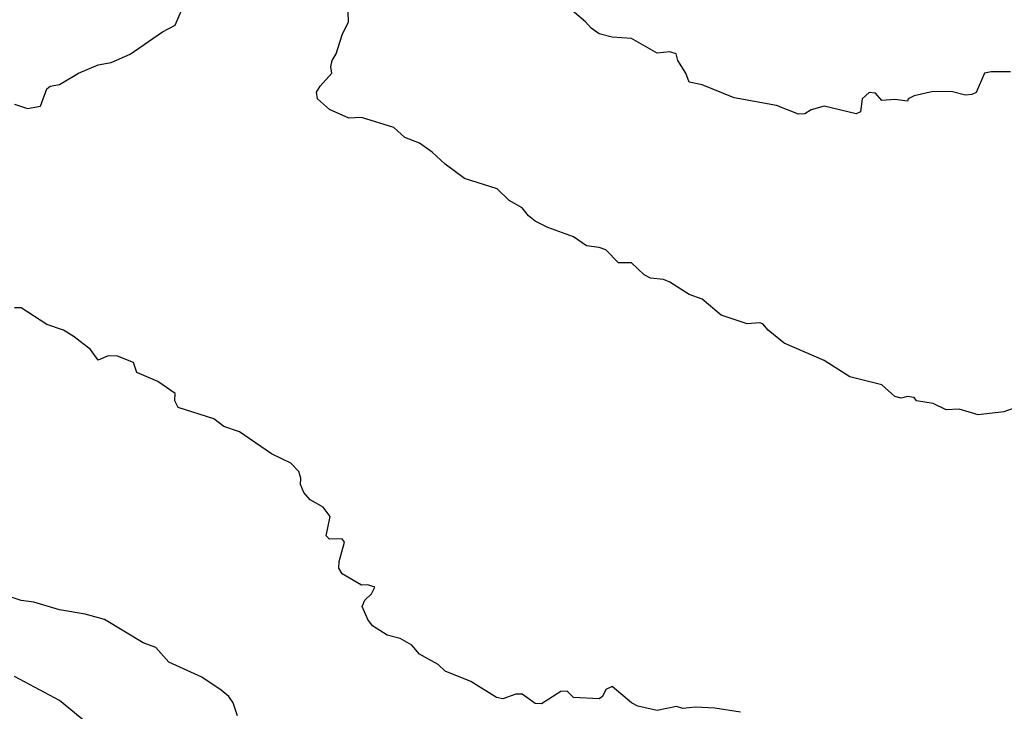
# Model space of a CAD drawing. Header units: metres. Extents: x -51132 to -49532, y -231222 to -229437.
# Tile 464 of 656: x -49963 to -49886, y -230353 to -230299. Entities that reach past the tile are written whole.
import ezdxf

# ---------------------------------------------------------------- set-up
doc = ezdxf.new("R2010")
doc.units = ezdxf.units.M
for name, color, linetype in [('CONTOUR_HALF', 8, 'Continuous'), ('CONTOUR_INDEX', 1, 'Continuous'), ('CONTOUR_INTER', 3, 'Continuous')]:
    doc.layers.add(name, color=color, linetype=linetype)

msp = doc.modelspace()

# ---------------------------------------------------------------- linework, layer by layer
at = {"layer": 'CONTOUR_HALF'}
for points, elevation in [([(-49885.08, -230329.232), (-49886.08, -230329.601), (-49888.08, -230329.831), (-49889.58, -230329.399), (-49890.58, -230329.439), (-49891.58, -230328.969), (-49892.894, -230328.759), (-49893.08, -230328.493), (-49893.58, -230328.422), (-49894.08, -230328.544), (-49894.58, -230328.417), (-49895.58, -230327.509), (-49898.08, -230326.896), (-49900.08, -230325.619), (-49903.177, -230324.259), (-49904.428, -230323.259), (-49904.862, -230322.759), (-49905.08, -230322.673), (-49906.08, -230322.767), (-49908.08, -230322.082), (-49909.58, -230320.844), (-49910.58, -230320.472), (-49912.08, -230319.524), (-49912.58, -230319.303), (-49913.58, -230319.196), (-49914.08, -230318.948), (-49915.08, -230318.02), (-49916.08, -230318.01), (-49917.08, -230317.003), (-49917.58, -230316.811), (-49918.58, -230316.695), (-49919.58, -230315.992), (-49921.58, -230315.262), (-49922.58, -230314.761), (-49923.08, -230314.36), (-49923.58, -230313.722), (-49924.58, -230313.16), (-49925.52, -230312.259), (-49928.08, -230311.45), (-49929.58, -230310.337), (-49930.58, -230309.404), (-49931.58, -230308.691), (-49932.723, -230308.259), (-49933.58, -230307.494), (-49936.08, -230306.704), (-49937.08, -230306.76), (-49938.58, -230306.069), (-49939.517, -230305.259), (-49939.58, -230304.74), (-49939.301, -230304.259), (-49938.392, -230303.259), (-49938.462, -230302.759), (-49938.371, -230302.259), (-49938.059, -230301.759), (-49937.59, -230300.259), (-49937.094, -230299.259), (-49937.154, -230297.759)], 79.5), ([(-49945.726, -230353.259), (-49946.073, -230352.259), (-49946.419, -230351.759), (-49946.999, -230351.259), (-49948.505, -230350.259), (-49951.08, -230349.082), (-49952.08, -230347.935), (-49953.08, -230347.592), (-49956.08, -230345.768), (-49957.58, -230345.343), (-49959.58, -230345.002), (-49961.58, -230344.422), (-49962.58, -230344.284), (-49964.094, -230343.759)], 78.5)]:
    msp.add_lwpolyline(points, dxfattribs=dict(at, elevation=elevation))
at = {"layer": 'CONTOUR_INDEX', "elevation": 80}
msp.add_lwpolyline([(-49885.58, -230303.141), (-49887.08, -230303.152), (-49887.592, -230303.259), (-49888.256, -230304.759), (-49888.58, -230304.919), (-49889.08, -230304.974), (-49890.08, -230304.708), (-49891.58, -230304.691), (-49893.08, -230305.006), (-49893.532, -230305.259), (-49893.58, -230305.428), (-49894.58, -230305.302), (-49895.58, -230305.37), (-49896.08, -230304.815), (-49896.58, -230304.759), (-49897.12, -230305.259), (-49897.259, -230306.259), (-49897.58, -230306.42), (-49900.08, -230305.824), (-49901.08, -230306.096), (-49901.58, -230306.41), (-49902.08, -230306.449), (-49903.786, -230305.759), (-49907.08, -230305.178), (-49909.58, -230304.162), (-49910.58, -230303.959), (-49910.851, -230303.259), (-49911.477, -230302.259), (-49911.589, -230301.759), (-49912.08, -230301.586), (-49913.08, -230301.69), (-49915.08, -230300.551), (-49916.58, -230300.464), (-49917.58, -230300.188), (-49918.219, -230299.759), (-49918.643, -230299.259), (-49919.852, -230298.259)], dxfattribs=at)
at = {"layer": 'CONTOUR_INTER'}
for points, elevation in [([(-49963.08, -230305.676), (-49962.08, -230306.004), (-49961.08, -230305.823), (-49960.58, -230304.47), (-49960.327, -230304.259), (-49959.58, -230304.131), (-49958.118, -230303.259), (-49956.58, -230302.601), (-49955.58, -230302.415), (-49954.08, -230301.786), (-49951.58, -230300.045), (-49950.58, -230299.517), (-49950.052, -230298.259)], 79), ([(-49906.58, -230352.977), (-49908.58, -230352.671), (-49910.08, -230352.584), (-49911.08, -230352.681), (-49911.58, -230352.528), (-49913.08, -230352.854), (-49914.58, -230352.507), (-49915.075, -230352.259), (-49916.58, -230350.969), (-49917.08, -230351.223), (-49917.328, -230351.759), (-49917.58, -230351.945), (-49919.58, -230351.83), (-49920.08, -230351.353), (-49920.58, -230351.368), (-49922.08, -230352.335), (-49922.58, -230352.307), (-49923.58, -230351.581), (-49924.08, -230351.586), (-49925.08, -230351.929), (-49925.58, -230351.832), (-49927.58, -230350.599), (-49929.58, -230349.783), (-49930.129, -230349.259), (-49931.58, -230348.471), (-49932.179, -230347.759), (-49933.08, -230347.245), (-49934.08, -230346.985), (-49935.219, -230346.259), (-49935.594, -230345.759), (-49936.04, -230344.759), (-49935.816, -230344.259), (-49935.304, -230343.759), (-49935.036, -230343.259), (-49935.58, -230343.065), (-49936.08, -230343.099), (-49937.58, -230342.225), (-49937.844, -230341.759), (-49937.814, -230341.259), (-49937.409, -230339.759), (-49937.58, -230339.499), (-49938.58, -230339.51), (-49938.833, -230339.259), (-49938.516, -230337.759), (-49939.08, -230337.012), (-49940.08, -230336.453), (-49940.58, -230335.874), (-49940.839, -230335.259), (-49940.803, -230334.759), (-49940.957, -230334.259), (-49941.58, -230333.596), (-49943.08, -230332.884), (-49945.58, -230331.152), (-49946.811, -230330.759), (-49947.58, -230330.148), (-49950.36, -230329.259), (-49950.621, -230328.759), (-49950.58, -230328.192), (-49951.942, -230327.259), (-49953.58, -230326.552), (-49953.837, -230325.759), (-49955.08, -230325.262), (-49955.793, -230325.259), (-49956.58, -230325.59), (-49957.19, -230324.759), (-49958.461, -230323.759), (-49959.288, -230323.259), (-49960.58, -230322.819), (-49962.58, -230321.501), (-49963.08, -230321.515)], 79), ([(-49957.553, -230353.759), (-49959.58, -230352.07), (-49963.08, -230350.206)], 78)]:
    msp.add_lwpolyline(points, dxfattribs=dict(at, elevation=elevation))

doc.saveas('drawing.dxf')
